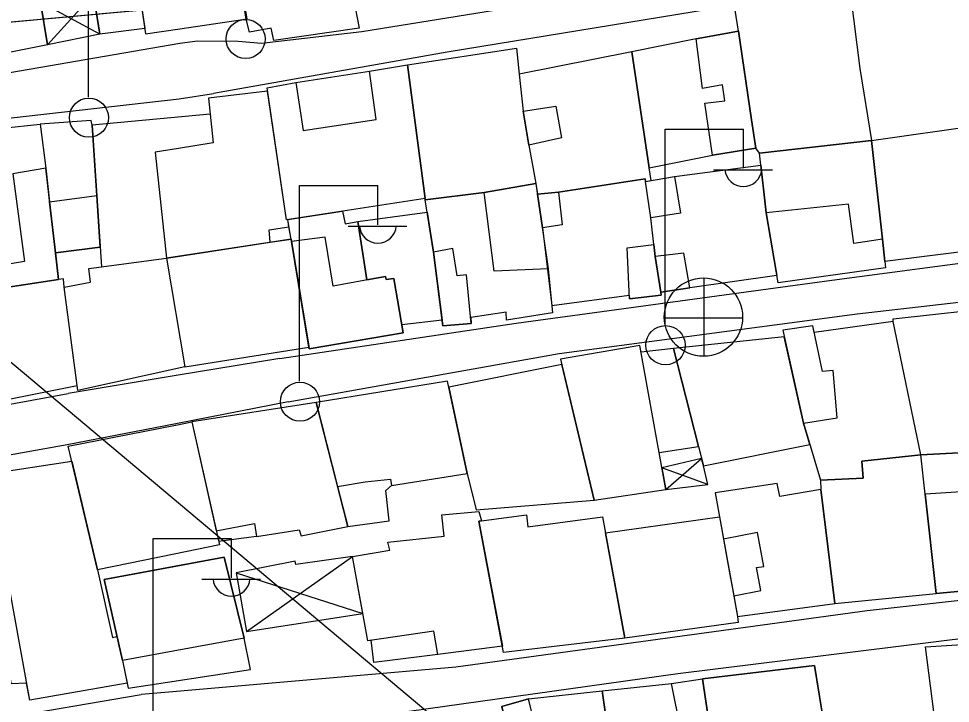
# Model space of a CAD drawing. Extents: x 417997 to 421451, y 4451742 to 4455216.
# Drawn here: x 419678.7 to 419762.1, y 4453523.1 to 4453584.3 of the extents above; entities that cross this region are included whole.
import ezdxf

# ---------------------------------------------------------------- set-up
doc = ezdxf.new("R2010")
doc.units = 0
for name, color, linetype in [('ADAKENARI', 7, 'Continuous'), ('B_Mesken', 7, 'Continuous'), ('B_Sundurma', 7, 'Continuous'), ('B_Teras', 7, 'Continuous'), ('PL_KON_MEV_350', 7, 'Continuous'), ('S_Elektrik_Diregi', 7, 'Continuous'), ('S_Rogar_Kapagi', 7, 'Continuous'), ('Sinir_Duvar_tek_tarafa_ait', 7, 'Continuous'), ('SN_3_DERECE_KAYNAK_KORUMA', 7, 'Continuous'), ('TR_ORTAYOGUNKONUT', 7, 'Continuous'), ('Yol_Sose', 7, 'Continuous')]:
    doc.layers.add(name, color=color, linetype=linetype)

msp = doc.modelspace()

# ---------------------------------------------------------------- linework, layer by layer
at = {"layer": 'ADAKENARI'}
msp.add_line((419800.26, 4453595.216), (419647.355, 4453581.207), dxfattribs=at)
msp.add_line((419800.26, 4453595.216), (419647.355, 4453581.207), dxfattribs=at)
at = {"layer": 'B_Mesken'}
for points in [[(419693.166, 4453583.429), (419699.17, 4453584.311), (419697.091, 4453596.452), (419693.41, 4453595.8), (419693.693, 4453593.858), (419693.276, 4453593.793), (419693.274, 4453593.793), (419688.586, 4453593.068), (419690.095, 4453582.978), (419693.163, 4453583.429)], [(419697.656, 4453593.149), (419700.93, 4453593.735), (419700.929, 4453595.387), (419708.522, 4453596.391), (419709.308, 4453591.922), (419707.652, 4453591.545), (419709.184, 4453583.489), (419701.557, 4453582.385), (419701.335, 4453583.492), (419699.385, 4453583.122), (419699.085, 4453584.299)], [(419685.657, 4453592.571), (419688.586, 4453593.068), (419690.022, 4453583.468), (419686.01, 4453582.934), (419685.431, 4453586.519), (419680.704, 4453585.803), (419680.571, 4453586.514), (419680.122, 4453589.744), (419679.505, 4453593.517), (419681.842, 4453593.872), (419681.897, 4453593.262), (419683.619, 4453593.461), (419683.904, 4453593.513), (419683.846, 4453594.225), (419685.423, 4453594.434)], [(419670.362, 4453592.267), (419674.783, 4453592.999), (419679.301, 4453593.771), (419679.359, 4453593.458), (419679.505, 4453593.517), (419680.122, 4453589.744), (419680.571, 4453586.514), (419680.704, 4453585.803), (419681.314, 4453581.98), (419675.938, 4453580.93), (419672.85, 4453580.16), (419672.33, 4453582.268), (419671.826, 4453584.829)], [(419753.126, 4453586.5), (419753.978, 4453579.879), (419754.998, 4453573.424), (419764.644, 4453574.793), (419763.976, 4453579.286), (419764.316, 4453579.343), (419763.254, 4453587.936)], [(419753.978, 4453579.879), (419754.998, 4453573.424), (419745.006, 4453572.306), (419744.664, 4453572.758), (419744.269, 4453575.291), (419743.106, 4453583.217), (419742.83, 4453585.104), (419753.126, 4453586.5)], [(419739.33, 4453582.526), (419733.568, 4453581.37), (419735.129, 4453570.976), (419740.801, 4453572.111), (419744.664, 4453572.758), (419744.269, 4453575.291), (419743.106, 4453583.217)], [(419723.277, 4453581.686), (419723.501, 4453579.359), (419723.856, 4453576.044), (419724.362, 4453573.014), (419725.009, 4453569.574), (419720.374, 4453568.769), (419715.104, 4453568.13), (419715.112, 4453568.26), (419713.532, 4453580.202)], [(419733.568, 4453581.37), (419723.501, 4453579.359), (419723.856, 4453576.044), (419724.362, 4453573.014), (419725.009, 4453569.574), (419725.145, 4453568.632), (419727.022, 4453568.816), (419734.768, 4453569.992), (419734.806, 4453569.757), (419735.31, 4453569.847), (419735.129, 4453570.976)], [(419710.113, 4453579.63), (419713.532, 4453580.202), (419715.112, 4453568.26), (419702.71, 4453566.344), (419700.958, 4453578.159), (419703.523, 4453578.616)], [(419686.154, 4453562.142), (419691.96, 4453562.923), (419701.251, 4453564.331), (419703.11, 4453564.612), (419702.917, 4453565.721), (419702.807, 4453566.359), (419702.71, 4453566.344), (419701.003, 4453577.855), (419695.719, 4453577.23), (419695.875, 4453575.78), (419685.331, 4453574.811)], [(419676.845, 4453561.609), (419672.266, 4453560.749), (419670.538, 4453573.815), (419680.677, 4453574.901), (419681.17, 4453570.955), (419681.518, 4453567.944), (419682.044, 4453563.394), (419682.322, 4453560.99), (419677.411, 4453560.267), (419677.042, 4453560.14)], [(419685.331, 4453574.811), (419685.224, 4453575.221), (419680.677, 4453574.901), (419681.17, 4453570.955), (419681.518, 4453567.944), (419682.044, 4453563.394), (419686.039, 4453563.905), (419685.741, 4453568.5)], [(419764.644, 4453574.793), (419765.027, 4453574.844), (419766.393, 4453563.883), (419756.195, 4453562.618), (419755.996, 4453564.614), (419754.998, 4453573.424)], [(419755.996, 4453564.614), (419756.253, 4453562.044), (419746.66, 4453560.701), (419745.587, 4453566.97), (419745.006, 4453572.306), (419754.998, 4453573.424)], [(419746.548, 4453561.355), (419738.773, 4453560.243), (419736.167, 4453559.881), (419735.676, 4453563.061), (419735.29, 4453566.506), (419734.806, 4453569.757), (419737.408, 4453570.218), (419745.124, 4453571.229), (419745.587, 4453566.97)], [(419726.415, 4453558.668), (419733.345, 4453559.614), (419733.358, 4453559.283), (419736.209, 4453559.586), (419736.167, 4453559.881), (419735.676, 4453563.061), (419735.557, 4453564.125), (419735.29, 4453566.506), (419734.806, 4453569.757), (419734.768, 4453569.992), (419727.022, 4453568.816), (419725.145, 4453568.632), (419725.578, 4453565.623)], [(419726.105, 4453561.963), (419726.476, 4453558.016), (419722.362, 4453557.373), (419722.357, 4453558.081), (419719.169, 4453557.593), (419719.219, 4453557.078), (419716.673, 4453556.865), (419715.839, 4453563.451), (419715.104, 4453568.13), (419720.374, 4453568.769), (419725.009, 4453569.574)], [(419704.738, 4453554.792), (419704.666, 4453555.211), (419703.147, 4453564.386), (419702.807, 4453566.359), (419707.702, 4453567.115), (419707.938, 4453565.987), (419709.079, 4453566.192), (419709.88, 4453560.965), (419711.561, 4453561.275), (419711.621, 4453561.006), (419712.297, 4453561.105), (419713.12, 4453556.244), (419704.738, 4453554.792), (419704.666, 4453555.211), (419703.147, 4453564.386), (419703.109, 4453564.617)], [(419716.61, 4453557.363), (419713.001, 4453556.947), (419712.297, 4453561.105), (419711.621, 4453561.006), (419711.561, 4453561.275), (419709.88, 4453560.965), (419709.079, 4453566.192), (419715.279, 4453567.014), (419715.839, 4453563.451)], [(419703.147, 4453564.386), (419703.11, 4453564.612), (419691.96, 4453562.923), (419693.613, 4453553.194), (419704.711, 4453554.957)], [(419691.96, 4453562.923), (419693.613, 4453553.194), (419684.054, 4453551.064), (419682.814, 4453560.326), (419685.181, 4453560.771), (419685.02, 4453561.989)], [(419676.638, 4453550.048), (419683.994, 4453551.513), (419682.814, 4453560.326), (419682.765, 4453561.063), (419682.322, 4453560.99), (419677.411, 4453560.267), (419677.042, 4453560.14), (419675.24, 4453559.522), (419675.94, 4453554.661)], [(419756.958, 4453557.249), (419756.937, 4453557.489), (419767.245, 4453558.607), (419768.898, 4453546.208), (419764.53, 4453545.587), (419759.427, 4453545.33)], [(419759.427, 4453545.33), (419756.958, 4453557.249), (419749.881, 4453556.257), (419749.752, 4453556.848), (419747.07, 4453556.467), (419748.921, 4453548.154), (419750.459, 4453543.063), (419754.276, 4453543.224), (419754.137, 4453544.752)], [(419739.555, 4453546.073), (419739.985, 4453544.335), (419749.503, 4453546.227), (419748.921, 4453548.154), (419747.201, 4453555.88), (419737.307, 4453554.842)], [(419730.224, 4453541.275), (419736.614, 4453542.22), (419736.019, 4453545.539), (419739.555, 4453546.073), (419737.307, 4453554.842), (419734.412, 4453554.498), (419734.305, 4453555.093), (419727.201, 4453553.87)], [(419727.312, 4453553.405), (419717.211, 4453551.356), (419718.844, 4453543.661), (419719.672, 4453540.41), (419730.224, 4453541.275)], [(419708.187, 4453538.9), (419711.88, 4453539.423), (419711.572, 4453542.141), (419712.076, 4453542.572), (419718.844, 4453543.661), (419717.091, 4453551.92), (419705.338, 4453549.984), (419707.264, 4453542.493)], [(419696.417, 4453538.513), (419699.84, 4453539.185), (419700.011, 4453538.022), (419703.83, 4453538.605), (419704.011, 4453538.075), (419708.187, 4453538.9), (419705.338, 4453549.984), (419694.222, 4453548.264)], [(419692.664, 4453536.443), (419685.783, 4453535.029), (419683.188, 4453546.08), (419692.786, 4453547.98), (419692.789, 4453547.98), (419694.222, 4453548.264), (419696.696, 4453537.271), (419692.666, 4453536.443)], [(419759.813, 4453541.79), (419759.427, 4453545.33), (419754.137, 4453544.752), (419754.276, 4453543.224), (419750.459, 4453543.063), (419750.489, 4453542.224), (419751.731, 4453532.005), (419760.794, 4453532.917)], [(419759.427, 4453545.33), (419764.53, 4453545.587), (419764.802, 4453541.673), (419768.879, 4453542.143), (419770.157, 4453533.72), (419763.98, 4453533.209), (419760.794, 4453532.917), (419759.813, 4453541.79)], [(419673.728, 4453542.916), (419676.107, 4453543.333), (419676.053, 4453543.631), (419683.498, 4453544.76), (419685.783, 4453535.029), (419687.127, 4453528.981), (419687.537, 4453529.075), (419688.025, 4453526.911), (419688.442, 4453524.896), (419679.74, 4453523.368), (419679.461, 4453524.903), (419678.094, 4453524.833), (419677.62, 4453526.958), (419676.005, 4453526.619)], [(419741.045, 4453541.91), (419743.019, 4453530.865), (419751.731, 4453532.005), (419750.489, 4453542.224), (419746.823, 4453541.582), (419746.571, 4453542.757)], [(419710.514, 4453526.749), (419710.274, 4453528.725), (419709.976, 4453528.682), (419708.602, 4453536.214), (419711.933, 4453536.786), (419711.755, 4453537.518), (419716.79, 4453538.049), (419716.58, 4453539.949), (419719.894, 4453540.261), (419720.129, 4453539.423), (419719.897, 4453539.393), (419722.005, 4453528.201), (419716.221, 4453527.454)], [(419730.961, 4453539.758), (419732.969, 4453528.909), (419722.111, 4453527.638), (419719.897, 4453539.393), (419724.168, 4453539.959), (419724.294, 4453538.886)], [(419731.222, 4453538.348), (419741.428, 4453539.766), (419741.783, 4453537.782), (419742.689, 4453532.711), (419743.019, 4453530.865), (419743.098, 4453530.32), (419732.969, 4453528.909)], [(419699.479, 4453526.115), (419698.904, 4453528.923), (419697.119, 4453536.163), (419686.387, 4453534.18), (419688.025, 4453526.911), (419688.537, 4453524.436)], [(419759.832, 4453528.143), (419771.075, 4453528.854), (419772.311, 4453516.98), (419770.5, 4453516.763), (419761.464, 4453515.577)], [(419750.967, 4453520.005), (419751.548, 4453516.157), (419743.803, 4453515.142), (419744.03, 4453513.609), (419741.783, 4453513.343), (419741.159, 4453516.881), (419739.895, 4453525.279), (419749.929, 4453526.469)], [(419741.783, 4453513.343), (419738.58, 4453512.929), (419738.225, 4453515.246), (419734.989, 4453514.943), (419735.532, 4453512.682), (419732.651, 4453512.117), (419730.925, 4453524.211), (419737.113, 4453524.856), (419739.895, 4453525.279), (419741.159, 4453516.881)], [(419732.651, 4453512.117), (419729.955, 4453512.01), (419727.257, 4453511.524), (419724.712, 4453511.067), (419721.946, 4453522.803), (419724.353, 4453523.495), (419730.925, 4453524.211)]]:
    msp.add_lwpolyline(points, close=True, dxfattribs=at)
at = {"layer": 'B_Sundurma'}
for p, q in [((419681.314, 4453581.98), (419685.431, 4453586.519)), ((419686.01, 4453582.934), (419680.704, 4453585.803)), ((419736.614, 4453542.22), (419739.822, 4453544.994)), ((419740.375, 4453542.66), (419736.266, 4453544.159)), ((419699.12, 4453529.516), (419708.602, 4453536.214)), ((419698.184, 4453534.751), (419709.53, 4453531.128))]:
    msp.add_line(p, q, dxfattribs=at)
for points in [[(419686.01, 4453582.934), (419681.314, 4453581.98), (419680.704, 4453585.803), (419685.431, 4453586.519)], [(419736.614, 4453542.22), (419740.375, 4453542.66), (419739.985, 4453544.335), (419739.822, 4453544.994), (419736.266, 4453544.159)], [(419698.184, 4453534.751), (419699.12, 4453529.516), (419709.53, 4453531.128), (419708.602, 4453536.214), (419703.546, 4453535.508), (419703.488, 4453535.809)]]:
    msp.add_lwpolyline(points, close=True, dxfattribs=at)
at = {"layer": 'B_Teras'}
for points in [[(419671.826, 4453584.829), (419670.362, 4453592.267), (419674.783, 4453592.999), (419679.301, 4453593.771), (419679.359, 4453593.458), (419679.505, 4453593.517), (419680.122, 4453589.744), (419680.571, 4453586.514), (419680.704, 4453585.803), (419681.314, 4453581.98), (419675.938, 4453580.93), (419674.879, 4453585.515)], [(419744.269, 4453575.291), (419744.664, 4453572.758), (419740.801, 4453572.111), (419740.119, 4453576.767), (419741.895, 4453576.972), (419741.702, 4453578.401), (419739.891, 4453578.09), (419739.33, 4453582.526), (419743.106, 4453583.217)], [(419702.71, 4453566.344), (419700.958, 4453578.159), (419703.523, 4453578.616), (419704.189, 4453574.327), (419710.712, 4453575.326), (419710.113, 4453579.63), (419713.532, 4453580.202), (419715.112, 4453568.26)], [(419692.947, 4453563.073), (419701.251, 4453564.331), (419701.157, 4453565.444), (419702.917, 4453565.721), (419702.807, 4453566.359), (419702.71, 4453566.344), (419701.003, 4453577.855), (419695.719, 4453577.23), (419696.152, 4453573.218), (419693.05, 4453572.73), (419690.956, 4453572.4), (419691.96, 4453562.923)], [(419724.362, 4453573.014), (419723.856, 4453576.044), (419726.793, 4453576.514), (419727.303, 4453573.674)], [(419745.587, 4453566.97), (419745.006, 4453572.306), (419754.998, 4453573.424), (419755.996, 4453564.614), (419753.424, 4453564.226), (419752.949, 4453567.751)], [(419676.769, 4453562.182), (419677.042, 4453560.14), (419677.411, 4453560.267), (419682.322, 4453560.99), (419681.17, 4453570.955), (419678.234, 4453570.462), (419679.266, 4453562.598)], [(419737.408, 4453570.218), (419737.924, 4453566.923), (419735.29, 4453566.506), (419734.806, 4453569.757)], [(419721.265, 4453561.744), (419720.374, 4453568.769), (419725.009, 4453569.574), (419726.105, 4453561.963)], [(419681.518, 4453567.944), (419685.741, 4453568.5), (419686.039, 4453563.905), (419682.044, 4453563.394)], [(419725.578, 4453565.623), (419725.145, 4453568.632), (419727.022, 4453568.816), (419727.356, 4453565.9)], [(419703.147, 4453564.386), (419704.666, 4453555.211), (419704.738, 4453554.792), (419713.12, 4453556.244), (419712.297, 4453561.105), (419711.621, 4453561.006), (419711.561, 4453561.275), (419706.87, 4453560.412), (419706.148, 4453564.781)], [(419733.17, 4453563.844), (419735.557, 4453564.125), (419735.676, 4453563.061), (419736.167, 4453559.881), (419736.209, 4453559.586), (419733.358, 4453559.283)], [(419715.839, 4453563.451), (419716.673, 4453556.865), (419719.219, 4453557.078), (419718.794, 4453561.43), (419717.964, 4453561.337), (419717.582, 4453563.76)], [(419735.676, 4453563.061), (419736.167, 4453559.881), (419738.773, 4453560.243), (419738.226, 4453563.355)], [(419748.921, 4453548.154), (419751.956, 4453548.62), (419751.578, 4453552.869), (419750.64, 4453552.783), (419749.752, 4453556.848), (419747.07, 4453556.467)], [(419730.224, 4453541.275), (419736.614, 4453542.22), (419734.305, 4453555.093), (419727.201, 4453553.87)], [(419707.264, 4453542.493), (419709.742, 4453542.888), (419711.992, 4453543.136), (419712.076, 4453542.572), (419718.844, 4453543.661), (419717.091, 4453551.92), (419705.338, 4453549.984)], [(419688.442, 4453524.896), (419679.74, 4453523.368), (419676.053, 4453543.631), (419683.498, 4453544.76), (419685.783, 4453535.029), (419687.127, 4453528.981), (419687.537, 4453529.075), (419688.025, 4453526.911)], [(419759.813, 4453541.79), (419760.794, 4453532.917), (419763.98, 4453533.209), (419763.068, 4453542.003)], [(419709.976, 4453528.682), (419708.602, 4453536.214), (419711.933, 4453536.786), (419711.755, 4453537.518), (419716.79, 4453538.049), (419716.58, 4453539.949), (419719.894, 4453540.261), (419720.129, 4453539.423), (419719.897, 4453539.393), (419722.005, 4453528.201), (419716.221, 4453527.454), (419715.879, 4453529.542)], [(419742.689, 4453532.711), (419745.128, 4453533.184), (419744.721, 4453535.239), (419745.388, 4453535.343), (419744.809, 4453538.363), (419741.783, 4453537.782), (419742.324, 4453534.753)], [(419692.571, 4453527.752), (419688.025, 4453526.911), (419686.387, 4453534.18), (419692.652, 4453535.337), (419697.119, 4453536.163), (419698.904, 4453528.923)], [(419744.03, 4453513.609), (419743.133, 4453518.329), (419751.069, 4453519.333), (419749.929, 4453526.469), (419739.895, 4453525.279), (419741.159, 4453516.881), (419741.783, 4453513.343)], [(419737.113, 4453524.856), (419739.895, 4453525.279), (419741.159, 4453516.881), (419738.8, 4453516.587)], [(419727.257, 4453511.524), (419724.353, 4453523.495), (419721.946, 4453522.803), (419724.712, 4453511.067)]]:
    msp.add_lwpolyline(points, close=True, dxfattribs=at)
at = {"layer": 'PL_KON_MEV_350'}
msp.add_lwpolyline([(419792.929, 4453403.24), (419789.085, 4453420.499), (419823.797, 4453422.288), (419821.364, 4453490.275), (419811.477, 4453584.171), (419811.266, 4453586.184), (419800.26, 4453595.216), (419665.012, 4453582.825)], dxfattribs=at)
msp.add_lwpolyline([(419792.929, 4453403.24), (419789.085, 4453420.499), (419823.797, 4453422.288), (419821.364, 4453490.275), (419811.477, 4453584.171), (419811.266, 4453586.184), (419800.26, 4453595.216), (419665.012, 4453582.825)], dxfattribs=at)
at = {"layer": 'S_Elektrik_Diregi'}
for p, q in [((419684.994, 4453577.314), (419684.994, 4453594.814)), ((419736.555, 4453556.962), (419736.555, 4453574.462)), ((419736.555, 4453574.462), (419743.555, 4453574.462)), ((419743.555, 4453570.962), (419743.555, 4453574.462)), ((419740.895, 4453570.822), (419746.145, 4453570.822)), ((419703.867, 4453551.9), (419703.867, 4453569.4)), ((419703.867, 4453569.4), (419710.867, 4453569.4)), ((419710.867, 4453565.9), (419710.867, 4453569.4)), ((419708.207, 4453565.76), (419713.457, 4453565.76)), ((419690.78, 4453520.329), (419690.78, 4453537.829)), ((419690.78, 4453537.829), (419697.78, 4453537.829)), ((419697.78, 4453534.329), (419697.78, 4453537.829)), ((419695.12, 4453534.189), (419700.37, 4453534.189))]:
    msp.add_line(p, q, dxfattribs=at)
for centre in [(419699.044, 4453582.514), (419685.03, 4453575.479), (419736.591, 4453555.126), (419703.903, 4453550.064)]:
    msp.add_circle(centre, 1.75, dxfattribs=at)
for centre in [(419743.555, 4453570.975), (419710.868, 4453565.912), (419697.781, 4453534.342)]:
    msp.add_arc(centre, 1.658, 184.83843, 355.14641, dxfattribs=at)
at = {"layer": 'S_Rogar_Kapagi'}
for p, q in [((419740.038, 4453554.109), (419740.038, 4453561.109)), ((419736.468, 4453557.574), (419743.468, 4453557.574))]:
    msp.add_line(p, q, dxfattribs=at)
msp.add_circle((419739.985, 4453557.638), 3.5, dxfattribs=at)
at = {"layer": 'Sinir_Duvar_tek_tarafa_ait'}
msp.add_lwpolyline([(419700.011, 4453538.022), (419696.628, 4453537.575)], dxfattribs=at)
at = {"layer": 'SN_3_DERECE_KAYNAK_KORUMA'}
msp.add_line((419772.919, 4453473.957), (419554.682, 4453657.097), dxfattribs=at)
msp.add_line((419772.919, 4453473.957), (419554.682, 4453657.097), dxfattribs=at)
at = {"layer": 'TR_ORTAYOGUNKONUT'}
msp.add_lwpolyline([(419800.26, 4453595.216), (419665.012, 4453582.825), (419673.746, 4453518.144), (419647.773, 4453512.807), (419664.451, 4453404.341), (419678.69, 4453337.652), (419688.378, 4453334.372), (419743.12, 4453381.19)], dxfattribs=at)
msp.add_lwpolyline([(419800.26, 4453595.216), (419665.012, 4453582.825), (419673.746, 4453518.144), (419647.773, 4453512.807), (419664.451, 4453404.341), (419678.69, 4453337.652), (419688.378, 4453334.372), (419743.12, 4453381.19)], dxfattribs=at)
at = {"layer": 'Yol_Sose'}
for points in [[(419697.505, 4453610.311), (419723.895, 4453614.688), (419744.719, 4453617.469), (419757.149, 4453618.729), (419757.458, 4453618.529), (419757.665, 4453618.247), (419761.314, 4453603.477), (419762.941, 4453592.864), (419762.851, 4453592.554), (419762.558, 4453592.191), (419762.195, 4453592.003), (419755.764, 4453590.695), (419741.12, 4453588.285), (419709.437, 4453583.167), (419700.452, 4453582.119), (419698.364, 4453582.279), (419694.755, 4453582.332)], [(419702.116, 4453553.931), (419723.24, 4453557.083), (419751.467, 4453560.946), (419766.743, 4453562.982), (419766.913, 4453563.06), (419767.096, 4453563.418), (419767.088, 4453564.091), (419765.173, 4453580.311), (419764.032, 4453588.351), (419763.763, 4453588.528), (419763.211, 4453588.676), (419747.932, 4453586.414), (419717.068, 4453581.327), (419696.163, 4453577.651)], [(419694.755, 4453582.332), (419693.152, 4453582.099)], [(419693.149, 4453582.098), (419672.916, 4453578.609)], [(419693.152, 4453582.099), (419693.149, 4453582.098)], [(419693.099, 4453577.168), (419696.163, 4453577.651)], [(419671.762, 4453574.739), (419693.097, 4453577.167)], [(419693.097, 4453577.167), (419693.099, 4453577.168)], [(419671.762, 4453574.739), (419663.072, 4453573.43), (419655.63, 4453572.461), (419651.102, 4453571.871), (419644.085, 4453570.825), (419641.636, 4453570.505), (419641.435, 4453570.433), (419641.376, 4453570.369), (419641.31, 4453570.228), (419641.302, 4453570.114), (419643.076, 4453557.239), (419645.14, 4453545.374), (419645.316, 4453544.698), (419645.543, 4453544.329), (419645.734, 4453544.204), (419646.013, 4453544.101), (419646.271, 4453544.022), (419683.171, 4453550.809)], [(419702.838, 4453550.065), (419727.07, 4453554.382), (419753.735, 4453557.93), (419766.741, 4453559.426), (419767.356, 4453559.233), (419767.521, 4453559.051), (419767.766, 4453558.549), (419769.272, 4453547.131), (419771.188, 4453533.854), (419770.891, 4453533.313), (419770.447, 4453533.118), (419754.616, 4453531.365), (419717.835, 4453526.328), (419692.535, 4453524.124)], [(419702.116, 4453553.931), (419692.836, 4453552.402)], [(419692.833, 4453552.402), (419683.171, 4453550.809)], [(419692.836, 4453552.402), (419692.833, 4453552.402)], [(419702.838, 4453550.065), (419692.79, 4453548.105)], [(419692.788, 4453548.104), (419683.071, 4453546.209)], [(419692.79, 4453548.105), (419692.788, 4453548.104)], [(419683.071, 4453546.209), (419673.406, 4453544.492), (419673.23, 4453544.455), (419673.117, 4453544.395), (419672.981, 4453544.231), (419672.945, 4453543.997), (419672.983, 4453543.527), (419674.698, 4453532.22), (419676.181, 4453524.943), (419676.714, 4453522.965), (419676.966, 4453522.443), (419677.315, 4453522.073), (419677.581, 4453521.925), (419678.01, 4453521.874), (419689.703, 4453523.878)], [(419692.487, 4453519.603), (419713.66, 4453522.375), (419737.697, 4453525.754), (419763.925, 4453529.005), (419770.761, 4453529.487), (419771.11, 4453529.395), (419771.363, 4453529.213), (419771.644, 4453528.729), (419773.269, 4453516.073), (419774.639, 4453505.642), (419774.591, 4453505.249), (419774.302, 4453504.825), (419773.659, 4453504.52), (419757.925, 4453502.486), (419732.588, 4453499.086), (419697.243, 4453494.324)], [(419692.533, 4453524.124), (419689.703, 4453523.878)], [(419692.535, 4453524.124), (419692.533, 4453524.124)]]:
    msp.add_lwpolyline(points, dxfattribs=at)

doc.saveas('drawing.dxf')
